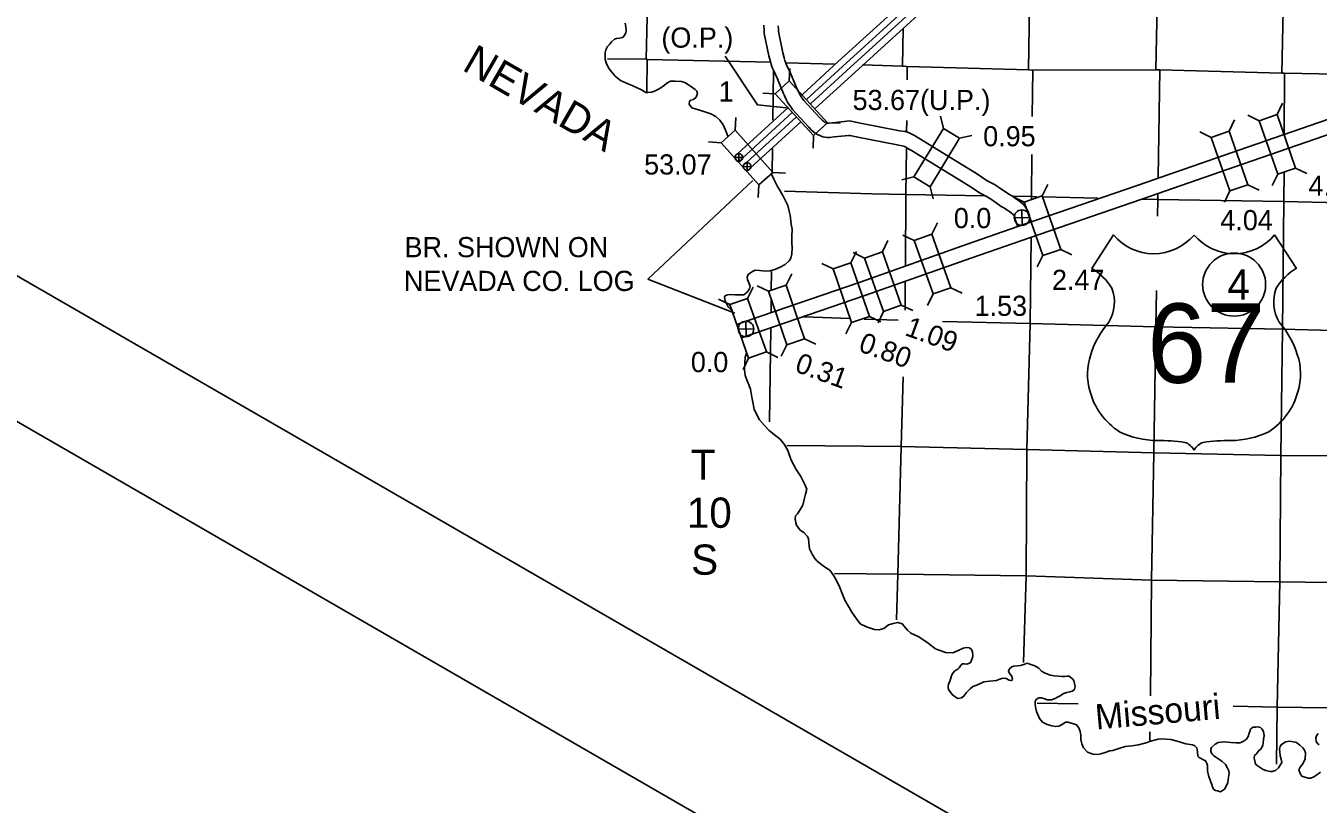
# Model space of a CAD drawing. Extents: x 369523 to 838377, y 495025 to 936819.
# Drawn here: x 484437 to 538589, y 667681 to 700302 of the extents above; entities that cross this region are included whole.
import ezdxf

# ---------------------------------------------------------------- set-up
doc = ezdxf.new("R2010")
doc.units = 0
for name, color, linetype in [('21', 7, 'Continuous'), ('6', 7, 'Continuous'), ('DSN_BRDG_Annotation', 7, 'Continuous'), ('DSN_DRFT_Common-Annotations', 7, 'Continuous'), ('DSN_DRFT_Common-Line', 7, 'Continuous'), ('DSN_DRFT_Junk-No-Plot', 7, 'Continuous'), ('Level 1', 7, 'Continuous'), ('Level 10', 7, 'Continuous'), ('Level 11', 7, 'Continuous'), ('Level 15', 7, 'Continuous'), ('Level 21', 7, 'Continuous'), ('Level 22', 7, 'Continuous'), ('Level 23', 7, 'Continuous'), ('Level 6', 7, 'Continuous')]:
    doc.layers.add(name, color=color, linetype=linetype)

msp = doc.modelspace()

# ---------------------------------------------------------------- linework, layer by layer
at = {"layer": '21'}
for p, q in [((625588, 602013), (369523, 749853)), ((385880, 746506), (623656, 609226)), ((514901, 693825), (510498, 689689)), ((510498, 689689), (514145, 688265)), ((512623, 679897), (512623, 679897))]:
    msp.add_line(p, q, dxfattribs=at)
at = {"layer": '6'}
for p, q in [((530010, 691540), (529101, 690134)), ((536766, 691540), (537675, 690134))]:
    msp.add_line(p, q, dxfattribs=at)
for centre, radius, start, end in [((531702, 692963), 2211, 220.075, 319.6701), ((535074, 692963), 2211, 220.3299, 319.925), ((527914, 688094), 2361, 30.7809, 59.9883), ((538862, 688094), 2361, 120.0117, 149.2191), ((528433, 688717), 1618, 328.8105, 21.2108), ((538343, 688717), 1618, 158.7892, 211.1895), ((532665, 685400), 3776, 138.9565, 162.6913), ((534111, 685400), 3776, 17.3087, 41.0435), ((531419, 685709), 2495, 160.9576, 197.3819), ((535357, 685709), 2495, 342.6181, 19.0424), ((531825, 685716), 2887, 195.1074, 237.1312), ((534951, 685716), 2887, 302.8688, 344.8926), ((531879, 686625), 3707, 244.0771, 269.5779), ((531965, 676130), 6790, 81.1942, 90.9539), ((534811, 676130), 6790, 89.0461, 98.8058), ((534897, 686625), 3707, 270.4221, 295.9229), ((532814, 682217), 651, 28.0342, 72.9864), ((533962, 682217), 651, 107.0136, 151.9658)]:
    msp.add_arc(centre, radius, start, end, dxfattribs=at)
at = {"layer": 'DSN_DRFT_Common-Annotations'}
for p, q in [((514152, 694777), (514478, 694785)), ((514319, 694618), (514311, 694944)), ((514501, 694399), (514826, 694407)), ((514667, 694240), (514660, 694566)), ((525853, 692256), (526504, 692271)), ((526186, 691938), (526171, 692589)), ((514620, 687270), (514605, 687920)), ((514287, 687587), (514938, 687602))]:
    msp.add_line(p, q, dxfattribs=at)
for centre, radius in [((514315, 694781), 163), ((514664, 694403), 163), ((526178, 692263), 326), ((514613, 687595), 326)]:
    msp.add_circle(centre, radius, dxfattribs=at)
at = {"layer": 'DSN_DRFT_Common-Line'}
msp.add_circle((535069, 689456), 1320, dxfattribs=at)
at = {"layer": 'DSN_DRFT_Junk-No-Plot'}
msp.add_lwpolyline([(513746, 699028), (515091, 696987), (516316, 696866)], dxfattribs=at)
at = {"layer": 'Level 1'}
for points in [[(515363, 700302), (515362, 700334)], [(516203, 697421), (515931, 698083), (515760, 698446), (515707, 698560), (515670, 698683), (515636, 698807), (515576, 699040), (515382, 699979), (515371, 700131), (515363, 700302)], [(516758, 697649), (516480, 698325), (516304, 698700), (516269, 698774), (516247, 698848), (516217, 698960), (516161, 699175), (515978, 700063), (515970, 700168), (515964, 700302)], [(516753, 697660), (516838, 697475), (516878, 697395), (516924, 697325), (516968, 697269), (517031, 697178), (517689, 696465), (517761, 696389), (517823, 696337), (517879, 696288), (517907, 696270), (517949, 696249), (517992, 696233), (518049, 696223), (518085, 696224), (518238, 696240), (518962, 696316), (519080, 696289), (519208, 696268), (519347, 696240), (521047, 695901), (521290, 695867), (521417, 695829), (521535, 695777), (521673, 695700), (521858, 695591), (523455, 694615), (524269, 694112), (524725, 693805), (525026, 693656), (525277, 693488), (525634, 693242), (525780, 693158), (525896, 693073), (525990, 693012), (526091, 692940), (526147, 692900), (526227, 692834), (526293, 692743), (526360, 692658), (526445, 692493), (526477, 692345), (526560, 692113)], [(516208, 697409), (516298, 697214), (516357, 697097), (516435, 696975), (516487, 696910), (516563, 696801), (517249, 696057), (517350, 695950), (517435, 695880), (517515, 695809), (517611, 695747), (517708, 695700), (517829, 695652), (518004, 695621), (518124, 695624), (518302, 695643), (518925, 695709), (518963, 695700), (519102, 695677), (519231, 695652), (520946, 695309), (521162, 695279), (521211, 695264), (521268, 695239), (521374, 695180), (521549, 695076), (523141, 694104), (523944, 693608), (524423, 693285), (524725, 693136), (524940, 692991), (525313, 692735), (525451, 692655), (525555, 692579), (525652, 692516), (525743, 692451), (525783, 692422), (525786, 692420), (525813, 692383), (525853, 692332), (525876, 692288), (525899, 692180), (525992, 691920)]]:
    msp.add_lwpolyline(points, dxfattribs=at)
at = {"layer": 'Level 11'}
for points in [[(531001, 693608), (535264, 695089), (540886, 697029)], [(531198, 693041), (535460, 694522), (541082, 696462)], [(514213, 687780), (519392, 689562), (523884, 691147), (526291, 691983), (531002, 693608)], [(514426, 687219), (519589, 688995), (524082, 690581), (526487, 691416), (531198, 693041)]]:
    msp.add_lwpolyline(points, dxfattribs=at)
at = {"layer": 'Level 15'}
for points in [[(508813, 698912), (510433, 698902), (510473, 698896), (515651, 698774)], [(516299, 698756), (518340, 698696)], [(519502, 698662), (521174, 698613), (521374, 698603), (526450, 698461), (526629, 698440)], [(515762, 698402), (515738, 696352)], [(526629, 698440), (531786, 698462)], [(541520, 698228), (537186, 698317), (537066, 698318), (531958, 698456), (531786, 698462)], [(515724, 695148), (515713, 694141)], [(515680, 690001), (515673, 689216)], [(515670, 688811), (515666, 688307)], [(515648, 687632), (515596, 683705)]]:
    msp.add_lwpolyline(points, dxfattribs=at)
at = {"layer": 'Level 21'}
for p, q in [((516425, 697992), (516448, 698519)), ((515841, 697457), (515313, 697480)), ((536871, 696583), (537102, 697058)), ((514162, 695932), (514192, 696459)), ((522891, 696000), (522767, 696513)), ((536122, 696325), (535647, 696556)), ((518030, 696240), (518557, 696217)), ((534109, 695628), (533634, 695858)), ((534857, 695888), (535087, 696363)), ((513572, 695404), (513045, 695434)), ((517446, 695705), (517423, 695178)), ((523567, 695587), (524080, 695711)), ((537646, 694337), (538121, 694106)), ((515745, 694160), (516273, 694131)), ((521653, 693972), (521140, 693848)), ((536897, 694079), (536666, 693604)), ((515155, 693633), (515125, 693105)), ((522329, 693559), (522453, 693046)), ((527025, 693175), (527256, 693650)), ((534889, 693384), (534659, 692908)), ((535637, 693644), (536113, 693413)), ((526276, 692917), (525801, 693148)), ((521659, 691304), (521183, 691531)), ((522406, 691567), (522634, 692043)), ((520331, 690835), (520559, 691311)), ((519011, 690370), (519243, 690845)), ((519584, 690571), (519108, 690799)), ((527051, 690671), (526820, 690196)), ((527800, 690929), (528274, 690698)), ((516299, 689437), (516530, 689911)), ((518262, 690112), (517788, 690344)), ((515550, 689179), (515075, 689411)), ((513936, 688618), (513460, 688848)), ((514683, 688879), (514913, 689355)), ((522450, 689063), (522222, 688587)), ((523197, 689327), (523673, 689099)), ((520375, 688331), (520147, 687855)), ((521122, 688594), (521598, 688367)), ((519035, 687866), (518804, 687391)), ((519784, 688123), (520259, 687892)), ((516323, 686932), (516091, 686458)), ((517072, 687190), (517546, 686959)), ((514719, 686375), (514490, 685900)), ((515467, 686636), (515942, 686407))]:
    msp.add_line(p, q, dxfattribs=at)
for points in [[(515841, 697457), (517446, 695705), (518030, 696240), (516425, 697992)], [(537646, 694337), (536871, 696583), (536122, 696325), (536897, 694079)], [(513572, 695404), (515155, 693633), (515745, 694160), (514162, 695932)], [(522891, 696000), (521653, 693972), (522329, 693559), (523567, 695587)], [(534109, 695628), (534889, 693384), (535637, 693644), (534857, 695888)], [(527800, 690929), (527025, 693175), (526276, 692917), (527051, 690671)], [(521659, 691304), (522450, 689063), (523197, 689327), (522406, 691567)], [(521122, 688594), (520331, 690835), (519584, 690571), (520375, 688331)], [(518262, 690112), (519035, 687866), (519784, 688123), (519011, 690370)], [(515550, 689179), (516323, 686932), (517072, 687190), (516299, 689437)], [(513936, 688618), (514719, 686375), (515467, 686636), (514683, 688879)]]:
    msp.add_lwpolyline(points, close=True, dxfattribs=at)
at = {"layer": 'Level 22'}
for points in [[(510433, 698902), (510551, 704193), (510600, 709538), (510671, 714922), (510686, 716847)], [(531786, 698462), (531900, 703882), (531977, 709175), (531983, 709992)], [(537221, 709334), (537220, 708918), (537180, 703609), (537066, 698318)], [(526450, 698461), (526534, 703940)], [(521200, 700188), (521174, 698613)], [(510461, 697552), (510473, 698896)], [(521368, 698038), (521374, 698603)], [(526610, 696506), (526629, 698440)], [(531883, 693945), (531958, 698456)], [(537186, 698317), (537169, 695772)], [(521345, 695880), (521350, 696332)], [(521293, 690258), (521317, 693227), (521338, 695178)], [(526574, 693053), (526575, 693145), (526593, 694904)], [(537159, 694187), (537151, 692934), (537095, 687595), (537023, 682292)], [(516221, 693369), (519886, 693267)], [(519886, 693267), (521317, 693227), (524621, 693176)], [(525814, 693157), (526575, 693145)], [(531858, 692321), (531868, 693017), (531872, 693262)], [(526575, 693145), (526803, 693139)], [(527029, 693134), (529361, 693077)], [(531209, 693033), (531868, 693017), (537151, 692934), (542469, 692811), (544311, 692795)], [(526520, 687830), (526557, 691450)], [(521278, 688383), (521287, 689558)], [(531709, 682406), (531790, 687681), (531812, 689211)], [(517032, 688107), (518975, 688036)], [(519565, 688014), (520997, 687962)], [(522849, 687915), (526520, 687830)], [(526249, 673622), (526349, 677247), (526376, 682541), (526520, 687830)], [(526520, 687830), (531790, 687681), (537095, 687595), (542410, 687445), (544732, 687421)], [(521205, 685597), (521118, 682673), (520974, 677318), (520921, 675411)], [(516322, 682710), (521118, 682673), (526376, 682541)], [(526376, 682541), (531709, 682406), (537023, 682292), (542338, 682262), (545945, 682200)], [(531566, 672225), (531610, 677068), (531709, 682406)], [(536841, 669354), (536868, 671745), (536980, 676995), (537023, 682292)], [(518317, 677354), (520974, 677318), (526349, 677247)], [(526349, 677247), (531610, 677068), (536980, 676995), (542285, 676929), (547451, 676849)], [(526820, 671907), (528537, 671892)], [(535034, 671786), (536868, 671745), (542198, 671671), (547475, 671567)], [(531536, 670347), (531542, 670708)]]:
    msp.add_lwpolyline(points, dxfattribs=at)
at = {"layer": 'Level 23'}
for points in [[(516975, 697427), (518477, 698804), (521124, 701214), (523026, 703034), (524750, 704513), (526365, 705978), (527877, 707322), (528624, 707797), (529069, 708156), (530173, 709341), (530545, 709721)], [(517166, 697230), (518662, 698601), (521311, 701013), (523211, 702830), (524932, 704307), (526549, 705773), (528043, 707102), (528785, 707573), (529257, 707955), (530372, 709151), (530741, 709529)], [(517329, 697040), (518831, 698416), (521482, 700830), (523379, 702645), (525097, 704119), (526716, 705587), (528194, 706902), (528931, 707370), (529428, 707772), (530553, 708979), (530920, 709354)], [(517517, 696839), (519016, 698213), (521670, 700629), (523563, 702441), (525279, 703913), (526900, 705383), (528360, 706681), (529092, 707146), (529616, 707570), (530752, 708789), (531116, 709161)], [(514121, 694812), (516377, 696879)], [(514297, 694600), (516554, 696669)], [(514472, 694421), (516725, 696486)], [(514638, 694201), (516905, 696278)]]:
    msp.add_lwpolyline(points, dxfattribs=at)
at = {"layer": 'Level 6'}
for points in [[(509549, 700414), (509581, 700256), (509592, 700116), (509574, 700008), (509528, 699906), (509447, 699813), (509299, 699785), (509191, 699765), (509097, 699742), (508980, 699630), (508888, 699522), (508814, 699439), (508737, 699291), (508711, 699183), (508712, 699035), (508718, 698889), (508772, 698707), (508879, 698505), (508987, 698359), (509134, 698187), (509356, 698014), (509600, 697904), (509874, 697793), (510231, 697622), (510343, 697544), (510421, 697510), (510497, 697506), (510659, 697521), (510786, 697567), (510924, 697634), (511046, 697710), (511195, 697818), (511295, 697899), (511457, 697987), (511645, 697988), (511908, 697966), (512052, 697923), (512199, 697823), (512287, 697775), (512485, 697640), (512547, 697570), (512575, 697462), (512522, 697316), (512418, 697221), (512294, 697181), (512243, 697129), (512233, 697017), (512345, 696869), (512629, 696781), (512845, 696714), (513013, 696660), (513147, 696613), (513346, 696501), (513524, 696354), (513656, 696152), (513775, 695902), (513831, 695750), (513862, 695648)], [(515672, 694112), (515778, 693882), (515928, 693566), (516041, 693380), (516153, 693196), (516242, 693024), (516360, 692766), (516429, 692536), (516459, 692360), (516508, 691996), (516551, 691780), (516538, 691484), (516537, 691206), (516547, 690994), (516536, 690752), (516495, 690563), (516427, 690455), (516258, 690296), (516044, 690184), (515818, 690091), (515613, 690035), (515485, 690016), (515319, 690034), (515175, 690051), (515001, 690057), (514881, 690009), (514802, 689952), (514710, 689880), (514660, 689764), (514682, 689664), (514737, 689534), (514789, 689392), (514758, 689276), (514664, 689138), (514522, 689033), (514395, 689025), (514155, 689032), (513971, 689046), (513851, 689033), (513793, 689009), (513731, 688973), (513711, 688937), (513742, 688777), (513804, 688635), (513864, 688525), (513963, 688425), (514004, 688394)], [(514578, 686413), (514561, 686145), (514547, 685880), (514585, 685646), (514674, 685399), (514804, 685077), (514855, 684744), (514909, 684454), (514956, 684215), (515178, 683788), (515387, 683556), (515589, 683337), (515807, 683159), (516040, 682972), (516218, 682766), (516367, 682497), (516513, 682104), (516605, 681914), (516710, 681711), (516798, 681581), (516912, 681407), (517071, 681110), (517159, 680886), (517113, 680673), (517068, 680511), (516992, 680213), (516866, 680003), (516771, 679855), (516695, 679763), (516671, 679623), (516709, 679466), (516737, 679368), (516876, 679180), (517050, 679053), (517182, 678917), (517228, 678811), (517247, 678634), (517279, 678380), (517389, 678154), (517492, 677971), (517594, 677867), (517844, 677666), (517994, 677574), (518120, 677492), (518293, 677245), (518409, 677049), (518540, 676762), (518648, 676504), (518754, 676237), (518933, 675928), (519047, 675730), (519242, 675445), (519404, 675237), (519660, 675114), (520005, 674998), (520195, 674981), (520395, 675039), (520592, 675191), (520786, 675259), (520972, 675301), (521162, 675240), (521385, 674978), (521527, 674853), (521853, 674689), (522246, 674422), (522550, 674193), (522976, 674038), (523280, 674030), (523480, 674107), (523710, 674217), (523852, 674249), (523974, 674239), (524060, 674159), (524101, 674064), (524115, 673922), (524119, 673868), (524037, 673636), (523973, 673584), (523873, 673550), (523763, 673564), (523693, 673560), (523625, 673518), (523571, 673440), (523553, 673394), (523496, 673336), (523440, 673314), (523354, 673256), (523258, 673126), (523214, 673016), (523158, 672826), (523102, 672724), (523085, 672578), (523099, 672480), (523249, 672277), (523337, 672205), (523497, 672115), (523645, 672137), (523737, 672200), (523839, 672343), (524013, 672519), (524115, 672606)], [(514640, 686576), (514578, 686413)], [(524115, 672606), (524249, 672660), (524469, 672750), (524581, 672806), (524817, 672830), (525104, 672865), (525244, 672913), (525328, 672951), (525406, 672963), (525514, 672949), (525643, 672883), (525739, 672862), (525767, 672884), (525776, 672939), (525750, 673025), (525632, 673211), (525616, 673261), (525632, 673297), (525660, 673349), (525756, 673435), (525840, 673463), (525990, 673477), (526120, 673497), (526256, 673541), (526392, 673587), (526556, 673530), (526716, 673482), (526878, 673378), (526998, 673261), (527152, 673171), (527364, 673092), (527534, 673058), (527711, 673050), (527851, 673038), (527977, 673038), (528071, 673045), (528157, 673041), (528241, 672981), (528301, 672937), (528347, 672857), (528401, 672612), (528395, 672558), (528373, 672498), (528352, 672462), (528288, 672410), (528188, 672394), (528064, 672360), (527894, 672303), (527802, 672239), (527672, 672165), (527576, 672115), (527416, 672053), (527324, 672051), (527230, 672053), (527134, 672099), (527000, 672132), (526904, 672140), (526832, 672114), (526780, 672074), (526738, 671990), (526738, 671888), (526750, 671752), (526785, 671571), (526867, 671363), (526907, 671265), (527045, 671120), (527234, 671016), (527434, 670963), (527578, 670933), (527720, 670949), (527832, 671001), (527904, 671049), (528002, 671119), (528112, 671119), (528238, 671080), (528392, 671036), (528468, 671002), (528558, 670886), (528622, 670729), (528650, 670567), (528643, 670385), (528683, 670205), (528757, 670048), (528928, 669866), (529146, 669777), (529358, 669769), (529484, 669787), (529658, 669851), (529854, 669911), (529986, 669934), (530110, 669966), (530240, 670012), (530497, 670100), (530783, 670128), (531063, 670173), (531277, 670217), (531419, 670263), (531521, 670301)], [(531521, 670301), (531884, 670405), (532053, 670412), (532423, 670384), (532685, 670317), (533044, 670208), (533328, 670169), (533428, 670130), (533511, 670043), (533536, 669875), (533554, 669699), (533599, 669631), (533787, 669535), (533874, 669500), (533927, 669380), (533946, 669296), (533958, 669080), (533994, 668880), (534076, 668639), (534138, 668499), (534175, 668364), (534216, 668296), (534288, 668247), (534370, 668234), (534504, 668201), (534669, 668309), (534733, 668434), (534804, 668584), (534829, 668809), (534858, 668984), (534849, 669078), (534773, 669213), (534700, 669336), (534559, 669483), (534428, 669566), (534297, 669655), (534203, 669720), (534165, 669757), (534124, 669823), (534099, 669907), (534088, 669991), (534121, 670059), (534272, 670197), (534395, 670268), (534654, 670295), (534936, 670260), (535138, 670248), (535302, 670246), (535421, 670287), (535589, 670411), (535660, 670522), (535693, 670650), (535720, 670723), (535757, 670817), (535802, 670868), (535870, 670904), (535980, 670912), (536063, 670925), (536179, 670890), (536222, 670852), (536264, 670794), (536303, 670727), (536329, 670551), (536302, 670408), (536286, 670238), (536265, 670154), (536250, 670085), (536167, 669972), (536104, 669924), (536003, 669790), (535920, 669715), (535907, 669607), (535949, 669427), (535953, 669411), (535966, 669370), (535998, 669326), (536155, 669223), (536286, 669135), (536390, 669090), (536506, 669065), (536580, 669053), (536658, 669050), (536803, 669090), (536930, 669197), (537065, 669421), (537038, 669561), (537002, 669711), (536977, 669867), (536972, 669983), (537004, 670099), (537044, 670168), (537226, 670292), (537390, 670315), (537633, 670282), (537682, 670266), (537820, 670154), (537945, 670043), (538014, 669937), (538057, 669838), (538052, 669577), (537950, 669374)], [(538637, 670168), (538575, 670212), (538516, 670275), (538500, 670323), (538488, 670463), (538517, 670549), (538596, 670636)], [(537950, 669374), (537838, 669231), (537785, 669118), (537837, 668962), (537908, 668859), (537950, 668833), (538164, 668772), (538286, 668769), (538411, 668826), (538538, 668912), (538693, 669019)]]:
    msp.add_lwpolyline(points, dxfattribs=at)

# ---------------------------------------------------------------- texts
at = {"layer": '21'}
msp.add_text('NEVADA', height=1267.2, rotation=330, dxfattribs=at).set_placement((502674, 698474))
for s, height, p in [('BR. SHOWN ON', 844.8, (500306, 690604)), ('NEVADA CO. LOG', 844.8, (500279, 689189)), ('T', 1267, (512300, 681275)), ('10', 1267.2, (512135, 679264)), ('S', 1267, (512316, 677296))]:
    msp.add_text(s, height=height, dxfattribs=at).set_placement(p)
at = {"layer": '6'}
msp.add_text('67', height=3326.4, dxfattribs=at).set_placement((531424, 685340))
at = {"layer": 'DSN_BRDG_Annotation'}
for s, p in [('53.07', (510346, 694070)), ('0.0', (523322, 691823)), ('0.0', (512303, 685788))]:
    msp.add_text(s, height=844.8, dxfattribs=at).set_placement(p)
at = {"layer": 'DSN_DRFT_Common-Line'}
msp.add_text('4', height=1267, dxfattribs=at).set_placement((534785, 688823))
at = {"layer": 'DSN_DRFT_Junk-No-Plot'}
for s, p in [('(O.P.)', (511069, 699387)), ('53.67(U.P.)', (519080, 696773)), ('0.95', (524553, 695254)), ('4.45', (538185, 693177)), ('4.04', (534491, 691737)), ('2.47', (527437, 689233)), ('1.53', (524193, 688146))]:
    msp.add_text(s, height=844.8, dxfattribs=at).set_placement(p)
for s, p in [('1.09', (521227, 687349)), ('0.80', (519283, 686683)), ('0.31', (516615, 685827))]:
    msp.add_text(s, height=844.8, rotation=340, dxfattribs=at).set_placement(p)
at = {"layer": 'Level 10'}
msp.add_text('Missouri', height=1056, rotation=5, dxfattribs=at).set_placement((529291, 670806))
at = {"layer": 'Level 22'}
msp.add_text('1', height=845, dxfattribs=at).set_placement((513470, 697129))

doc.saveas('drawing.dxf')
